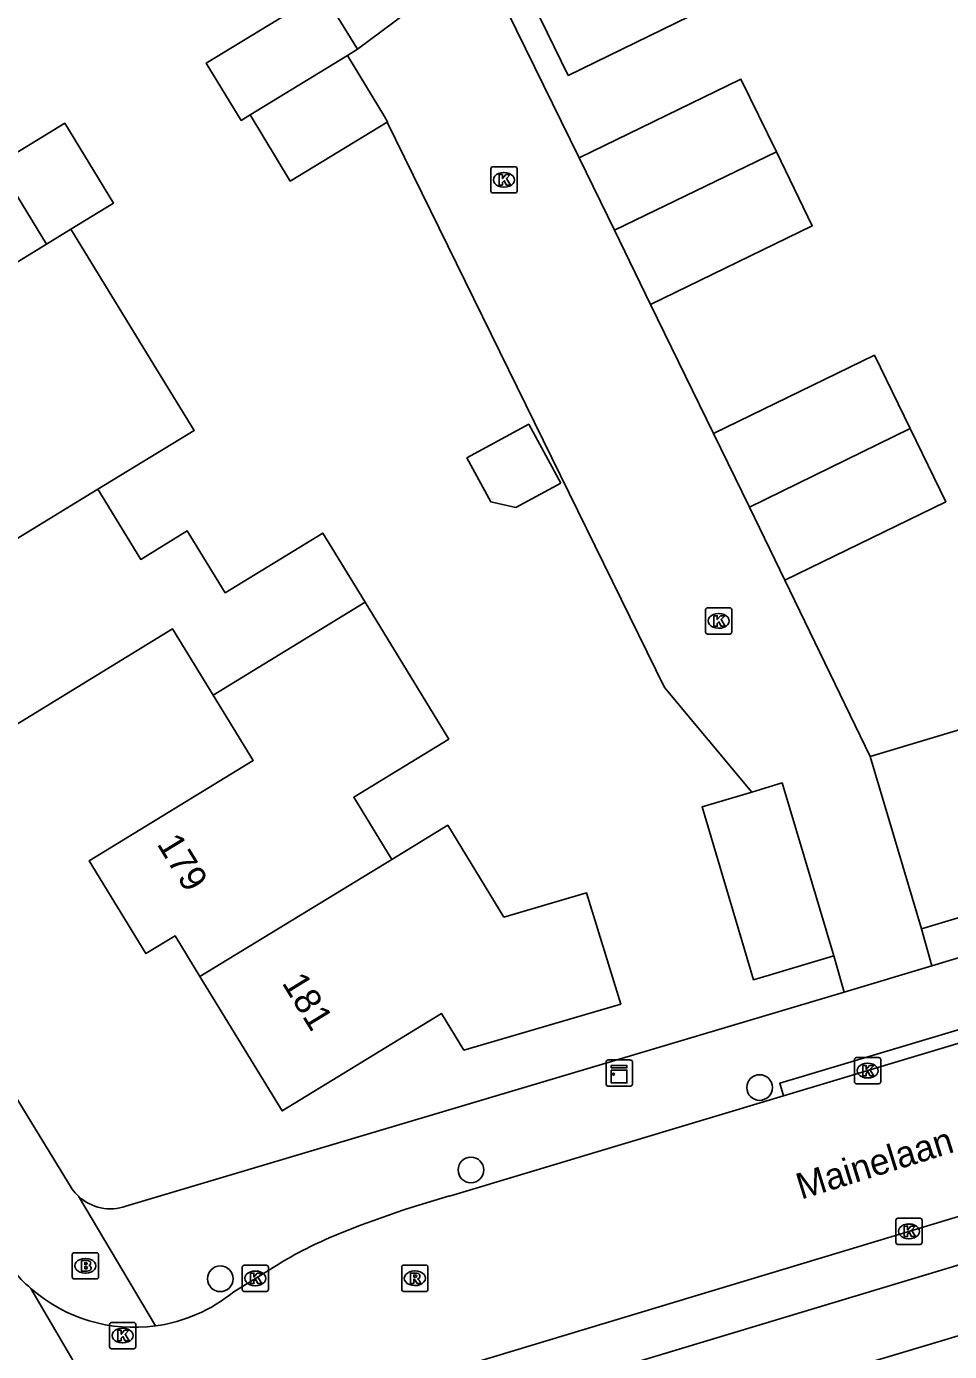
# Model space of a CAD drawing. Extents: x 157767 to 159171, y 387842 to 389425.
# Drawn here: x 158362.4 to 158397.6, y 388551 to 388601.5 of the extents above; entities that cross this region are included whole.
import ezdxf

# ---------------------------------------------------------------- set-up
doc = ezdxf.new("R2010")
doc.units = 0
for name, color, linetype in [('IMGEO_Boom', 7, 'Continuous'), ('IMGEO_Brandkraan', 7, 'Continuous'), ('IMGEO_Kast', 7, 'Continuous'), ('IMGEO_Kolk', 7, 'Continuous'), ('IMGEO_Openbare_ruimte_label', 7, 'Continuous'), ('IMGEO_Pand', 7, 'Continuous'), ('IMGEO_Pand_nummerreeks', 7, 'Continuous'), ('IMGEO_Rijbaan_lokaal_open', 7, 'Continuous'), ('IMGEO_Rioolput', 7, 'Continuous'), ('IMGEO_Voetpad_open', 7, 'Continuous')]:
    doc.layers.add(name, color=color, linetype=linetype)

msp = doc.modelspace()

# ---------------------------------------------------------------- linework, layer by layer
at = {"layer": 'IMGEO_Boom'}
for centre in [(158390.4, 388561.033), (158379.389, 388557.89), (158369.832, 388553.742)]:
    msp.add_circle(centre, 0.489, dxfattribs=at)
at = {"layer": 'IMGEO_Brandkraan'}
for p, q in [((158364.187, 388553.81), (158364.187, 388554.662)), ((158364.262, 388554.736), (158365.114, 388554.736)), ((158365.188, 388554.662), (158365.188, 388553.81)), ((158364.675, 388554.516), (158364.7, 388554.516)), ((158365.114, 388553.736), (158364.262, 388553.736)), ((158364.698, 388553.956), (158364.673, 388553.956))]:
    msp.add_line(p, q, dxfattribs=at)
for points in [[(158364.187, 388553.81), (158364.187, 388554.662)], [(158364.262, 388554.736), (158365.114, 388554.736)], [(158365.188, 388554.662), (158365.188, 388553.81)], [(158364.535, 388554.436), (158364.535, 388554.036), (158364.748, 388554.036)], [(158364.766, 388554.436), (158364.535, 388554.436)], [(158364.714, 388554.355), (158364.66, 388554.355), (158364.66, 388554.279)], [(158364.66, 388554.279), (158364.713, 388554.279)], [(158364.722, 388554.203), (158364.66, 388554.203), (158364.66, 388554.122)], [(158364.66, 388554.122), (158364.722, 388554.122)], [(158365.114, 388553.736), (158364.262, 388553.736)]]:
    msp.add_lwpolyline(points, dxfattribs=at)
for centre, radius, start, end in [((158364.264, 388554.66), 0.0765, 91.552, 178.448), ((158364.264, 388554.66), 0.0765, 91.552, 178.448), ((158365.112, 388554.66), 0.0765, 1.552, 88.448), ((158365.112, 388554.66), 0.0765, 1.552, 88.448), ((158364.715, 388554.317), 0.0379, 267.8285, 90.9355), ((158364.723, 388554.162), 0.0404, 269.8759, 90.5077), ((158364.754, 388554.287), 0.251, 268.6676, 293.5347), ((158364.77, 388554.291), 0.145, 59.4692, 91.5367), ((158364.795, 388554.338), 0.0922, 285.5137, 58.1501), ((158364.8, 388554.146), 0.105, 301.3115, 78.989), ((158364.264, 388553.812), 0.0765, 181.552, 268.448), ((158364.264, 388553.812), 0.0765, 181.552, 268.448), ((158365.112, 388553.812), 0.0765, 271.552, 358.448), ((158365.112, 388553.812), 0.0765, 271.552, 358.448)]:
    msp.add_arc(centre, radius, start, end, dxfattribs=at)
for centre, major_axis, ratio, start_param, end_param in [((158364.674, 388554.236), (-0.387, 0.002), 0.722429, 4.712389, 7.853982), ((158364.699, 388554.236), (-0.39, 0.002), 0.717154, 1.570796, 4.712389)]:
    msp.add_ellipse(centre, major_axis=major_axis, ratio=ratio, start_param=start_param, end_param=end_param, dxfattribs=at)
at = {"layer": 'IMGEO_Kast'}
for p, q in [((158384.547, 388561.157), (158384.547, 388561.998)), ((158384.547, 388561.998), (158384.547, 388561.157)), ((158384.622, 388562.082), (158385.463, 388562.082)), ((158385.463, 388562.082), (158384.622, 388562.082)), ((158385.547, 388562.007), (158385.547, 388561.166)), ((158385.547, 388561.166), (158385.547, 388562.007)), ((158385.472, 388561.082), (158384.631, 388561.082)), ((158384.631, 388561.082), (158385.472, 388561.082))]:
    msp.add_line(p, q, dxfattribs=at)
for points in [[(158384.742, 388561.872), (158385.342, 388561.872), (158385.342, 388561.787), (158384.742, 388561.787), (158384.742, 388561.872)], [(158384.742, 388561.697), (158385.342, 388561.697), (158385.342, 388561.208), (158384.742, 388561.208), (158384.742, 388561.697)]]:
    msp.add_lwpolyline(points, dxfattribs=at)
msp.add_circle((158384.826, 388561.546), 0.0377, dxfattribs=at)
for centre, start, end in [((158384.625, 388562.004), 92.4484, 184.2845), ((158384.625, 388562.004), 92.4484, 184.2845), ((158385.469, 388562.004), 2.4484, 94.2845), ((158385.469, 388562.004), 2.4484, 94.2845), ((158384.625, 388561.16), 182.4484, 274.2845), ((158384.625, 388561.16), 182.4484, 274.2845), ((158385.469, 388561.16), 272.4484, 4.2845), ((158385.469, 388561.16), 272.4484, 4.2845)]:
    msp.add_arc(centre, 0.0779, start, end, dxfattribs=at)
at = {"layer": 'IMGEO_Kolk'}
for p, q in [((158380.15, 388595.208), (158380.15, 388596.06)), ((158380.225, 388596.134), (158381.077, 388596.134)), ((158381.151, 388596.06), (158381.151, 388595.208)), ((158380.638, 388595.914), (158380.663, 388595.914)), ((158381.077, 388595.134), (158380.225, 388595.134)), ((158380.661, 388595.354), (158380.636, 388595.354)), ((158388.414, 388579.32), (158389.266, 388579.32)), ((158388.339, 388578.394), (158388.339, 388579.246)), ((158388.827, 388579.1), (158388.852, 388579.1)), ((158389.34, 388579.246), (158389.34, 388578.394)), ((158389.266, 388578.32), (158388.414, 388578.32)), ((158388.85, 388578.54), (158388.825, 388578.54)), ((158394.092, 388562.176), (158394.944, 388562.176)), ((158394.017, 388561.25), (158394.017, 388562.102)), ((158394.505, 388561.956), (158394.53, 388561.956)), ((158395.018, 388562.102), (158395.018, 388561.25)), ((158394.944, 388561.176), (158394.092, 388561.176)), ((158394.528, 388561.396), (158394.503, 388561.396)), ((158395.597, 388555.124), (158395.597, 388555.976)), ((158395.672, 388556.05), (158396.524, 388556.05)), ((158396.085, 388555.83), (158396.11, 388555.83)), ((158396.598, 388555.976), (158396.598, 388555.124)), ((158396.108, 388555.27), (158396.083, 388555.27)), ((158396.524, 388555.05), (158395.672, 388555.05)), ((158370.667, 388553.331), (158370.667, 388554.183)), ((158370.742, 388554.257), (158371.594, 388554.257)), ((158371.668, 388554.183), (158371.668, 388553.331)), ((158371.155, 388554.037), (158371.18, 388554.037)), ((158371.594, 388553.257), (158370.742, 388553.257)), ((158371.178, 388553.477), (158371.153, 388553.477)), ((158365.683, 388552.077), (158366.535, 388552.077)), ((158365.608, 388551.151), (158365.608, 388552.003)), ((158366.096, 388551.857), (158366.121, 388551.857)), ((158366.609, 388552.003), (158366.609, 388551.151)), ((158366.535, 388551.077), (158365.683, 388551.077)), ((158366.119, 388551.297), (158366.094, 388551.297))]:
    msp.add_line(p, q, dxfattribs=at)
for points in [[(158380.15, 388595.208), (158380.15, 388596.06)], [(158380.225, 388596.134), (158381.077, 388596.134)], [(158381.151, 388596.06), (158381.151, 388595.208)], [(158380.471, 388595.834), (158380.594, 388595.834), (158380.594, 388595.683), (158380.724, 388595.834), (158380.888, 388595.834), (158380.742, 388595.683), (158380.895, 388595.434), (158380.743, 388595.434), (158380.658, 388595.598), (158380.594, 388595.531), (158380.594, 388595.434), (158380.471, 388595.434), (158380.471, 388595.834)], [(158381.077, 388595.134), (158380.225, 388595.134)], [(158388.414, 388579.32), (158389.266, 388579.32)], [(158388.339, 388578.394), (158388.339, 388579.246)], [(158388.66, 388579.02), (158388.783, 388579.02), (158388.783, 388578.869), (158388.913, 388579.02), (158389.077, 388579.02), (158388.931, 388578.869), (158389.084, 388578.62), (158388.932, 388578.62), (158388.847, 388578.784), (158388.783, 388578.717), (158388.783, 388578.62), (158388.66, 388578.62), (158388.66, 388579.02)], [(158389.34, 388579.246), (158389.34, 388578.394)], [(158389.266, 388578.32), (158388.414, 388578.32)], [(158394.092, 388562.176), (158394.944, 388562.176)], [(158394.017, 388561.25), (158394.017, 388562.102)], [(158394.338, 388561.876), (158394.461, 388561.876), (158394.461, 388561.725), (158394.591, 388561.876), (158394.755, 388561.876), (158394.609, 388561.725), (158394.762, 388561.476), (158394.61, 388561.476), (158394.525, 388561.64), (158394.461, 388561.573), (158394.461, 388561.476), (158394.338, 388561.476), (158394.338, 388561.876)], [(158395.018, 388562.102), (158395.018, 388561.25)], [(158394.944, 388561.176), (158394.092, 388561.176)], [(158395.597, 388555.124), (158395.597, 388555.976)], [(158395.672, 388556.05), (158396.524, 388556.05)], [(158395.918, 388555.75), (158396.041, 388555.75), (158396.041, 388555.599), (158396.171, 388555.75), (158396.335, 388555.75), (158396.189, 388555.599), (158396.342, 388555.35), (158396.19, 388555.35), (158396.105, 388555.514), (158396.041, 388555.447), (158396.041, 388555.35), (158395.918, 388555.35), (158395.918, 388555.75)], [(158396.598, 388555.976), (158396.598, 388555.124)], [(158396.524, 388555.05), (158395.672, 388555.05)], [(158370.667, 388553.331), (158370.667, 388554.183)], [(158370.742, 388554.257), (158371.594, 388554.257)], [(158371.668, 388554.183), (158371.668, 388553.331)], [(158370.988, 388553.957), (158371.111, 388553.957), (158371.111, 388553.806), (158371.241, 388553.957), (158371.405, 388553.957), (158371.259, 388553.806), (158371.412, 388553.557), (158371.26, 388553.557), (158371.175, 388553.721), (158371.111, 388553.654), (158371.111, 388553.557), (158370.988, 388553.557), (158370.988, 388553.957)], [(158371.594, 388553.257), (158370.742, 388553.257)], [(158365.683, 388552.077), (158366.535, 388552.077)], [(158365.608, 388551.151), (158365.608, 388552.003)], [(158365.929, 388551.777), (158366.052, 388551.777), (158366.052, 388551.626), (158366.182, 388551.777), (158366.346, 388551.777), (158366.2, 388551.626), (158366.353, 388551.377), (158366.201, 388551.377), (158366.116, 388551.541), (158366.052, 388551.474), (158366.052, 388551.377), (158365.929, 388551.377), (158365.929, 388551.777)], [(158366.609, 388552.003), (158366.609, 388551.151)], [(158366.535, 388551.077), (158365.683, 388551.077)]]:
    msp.add_lwpolyline(points, dxfattribs=at)
for centre, start, end in [((158380.227, 388596.058), 91.552, 178.448), ((158380.227, 388596.058), 91.552, 178.448), ((158381.075, 388596.058), 1.552, 88.448), ((158381.075, 388596.058), 1.552, 88.448), ((158380.227, 388595.21), 181.552, 268.448), ((158380.227, 388595.21), 181.552, 268.448), ((158381.075, 388595.21), 271.552, 358.448), ((158381.075, 388595.21), 271.552, 358.448), ((158388.416, 388579.244), 91.552, 178.448), ((158388.416, 388579.244), 91.552, 178.448), ((158389.264, 388579.244), 1.552, 88.448), ((158389.264, 388579.244), 1.552, 88.448), ((158388.416, 388578.396), 181.552, 268.448), ((158388.416, 388578.396), 181.552, 268.448), ((158389.264, 388578.396), 271.552, 358.448), ((158389.264, 388578.396), 271.552, 358.448), ((158394.094, 388562.1), 91.552, 178.448), ((158394.094, 388562.1), 91.552, 178.448), ((158394.942, 388562.1), 1.552, 88.448), ((158394.942, 388562.1), 1.552, 88.448), ((158394.094, 388561.252), 181.552, 268.448), ((158394.094, 388561.252), 181.552, 268.448), ((158394.942, 388561.252), 271.552, 358.448), ((158394.942, 388561.252), 271.552, 358.448), ((158395.674, 388555.974), 91.552, 178.448), ((158395.674, 388555.974), 91.552, 178.448), ((158396.522, 388555.974), 1.552, 88.448), ((158396.522, 388555.974), 1.552, 88.448), ((158395.674, 388555.126), 181.552, 268.448), ((158395.674, 388555.126), 181.552, 268.448), ((158396.522, 388555.126), 271.552, 358.448), ((158396.522, 388555.126), 271.552, 358.448), ((158370.744, 388554.181), 91.552, 178.448), ((158370.744, 388554.181), 91.552, 178.448), ((158371.592, 388554.181), 1.552, 88.448), ((158371.592, 388554.181), 1.552, 88.448), ((158370.744, 388553.333), 181.552, 268.448), ((158370.744, 388553.333), 181.552, 268.448), ((158371.592, 388553.333), 271.552, 358.448), ((158371.592, 388553.333), 271.552, 358.448), ((158365.685, 388552.001), 91.552, 178.448), ((158365.685, 388552.001), 91.552, 178.448), ((158366.533, 388552.001), 1.552, 88.448), ((158366.533, 388552.001), 1.552, 88.448), ((158365.685, 388551.153), 181.552, 268.448), ((158365.685, 388551.153), 181.552, 268.448), ((158366.533, 388551.153), 271.552, 358.448), ((158366.533, 388551.153), 271.552, 358.448)]:
    msp.add_arc(centre, 0.0765, start, end, dxfattribs=at)
for centre, major_axis, ratio, start_param, end_param in [((158380.637, 388595.634), (-0.387, 0.002), 0.722429, 4.712389, 7.853982), ((158380.662, 388595.634), (-0.39, 0.002), 0.717154, 1.570796, 4.712389), ((158388.826, 388578.82), (-0.387, 0.002), 0.722429, 4.712389, 7.853982), ((158388.851, 388578.82), (-0.39, 0.002), 0.717154, 1.570796, 4.712389), ((158394.504, 388561.676), (-0.387, 0.002), 0.722429, 4.712389, 7.853982), ((158394.529, 388561.676), (-0.39, 0.002), 0.717154, 1.570796, 4.712389), ((158396.084, 388555.55), (-0.387, 0.002), 0.722429, 4.712389, 7.853982), ((158396.109, 388555.55), (-0.39, 0.002), 0.717154, 1.570796, 4.712389), ((158371.154, 388553.757), (-0.387, 0.002), 0.722429, 4.712389, 7.853982), ((158371.179, 388553.757), (-0.39, 0.002), 0.717154, 1.570796, 4.712389), ((158366.095, 388551.577), (-0.387, 0.002), 0.722429, 4.712389, 7.853982), ((158366.12, 388551.577), (-0.39, 0.002), 0.717154, 1.570796, 4.712389)]:
    msp.add_ellipse(centre, major_axis=major_axis, ratio=ratio, start_param=start_param, end_param=end_param, dxfattribs=at)
at = {"layer": 'IMGEO_Pand'}
for points in [[(158383.097, 388599.613), (158382.028, 388601.799), (158380.649, 388604.633), (158386.81, 388607.632), (158388.189, 388604.798), (158389.257, 388602.622), (158383.097, 388599.613)], [(158375.066, 388600.61), (158373.733, 388602.795), (158369.295, 388600.087), (158370.628, 388597.902), (158370.969, 388598.11)], [(158374.677, 388600.373), (158375.066, 388600.61)], [(158374.677, 388600.373), (158370.969, 388598.11)], [(158376.196, 388597.834), (158376.214, 388597.845), (158376.09, 388598.048), (158374.677, 388600.373)], [(158383.519, 388596.472), (158389.688, 388599.475), (158391.041, 388596.696)], [(158370.969, 388598.11), (158372.502, 388595.589), (158376.196, 388597.834)], [(158364.134, 388593.755), (158365.758, 388594.746), (158363.9, 388597.792), (158361.339, 388596.23), (158363.198, 388593.182)], [(158384.862, 388593.712), (158383.519, 388596.472)], [(158391.041, 388596.696), (158384.862, 388593.712)], [(158391.041, 388596.696), (158392.41, 388593.883), (158386.241, 388590.88)], [(158363.198, 388593.182), (158364.134, 388593.755)], [(158365.161, 388583.838), (158368.833, 388586.077), (158367.404, 388588.412), (158364.134, 388593.755)], [(158386.241, 388590.88), (158384.862, 388593.712)], [(158363.198, 388593.182), (158358.343, 388590.21), (158359.898, 388587.669), (158353.639, 388583.838), (158355.842, 388580.237), (158356.914, 388580.893), (158357.843, 388579.375)], [(158388.645, 388585.96), (158394.78, 388588.946), (158396.141, 388586.151)], [(158382.819, 388584.066), (158381.108, 388583.138), (158380.15, 388583.354), (158379.238, 388585.035), (158381.598, 388586.316), (158382.819, 388584.066)], [(158390.012, 388583.152), (158388.645, 388585.96)], [(158396.141, 388586.151), (158390.012, 388583.152)], [(158396.141, 388586.151), (158397.499, 388583.36), (158391.364, 388580.373)], [(158357.843, 388579.375), (158365.161, 388583.838)], [(158365.161, 388583.838), (158366.796, 388581.166), (158368.574, 388582.254), (158370.021, 388579.891), (158373.741, 388582.168), (158375.353, 388579.533)], [(158391.364, 388580.373), (158390.012, 388583.152)], [(158369.556, 388575.987), (158368.005, 388578.521), (158359.911, 388573.567), (158357.711, 388577.161), (158358.793, 388577.823), (158357.843, 388579.375)], [(158369.556, 388575.987), (158375.353, 388579.533)], [(158375.353, 388579.533), (158378.547, 388574.315), (158374.923, 388572.097), (158376.376, 388569.723)], [(158369.057, 388565.267), (158368.107, 388566.819), (158366.995, 388566.139), (158364.831, 388569.675), (158371.079, 388573.499), (158369.556, 388575.987)], [(158394.61, 388573.651), (158397.671, 388574.564), (158401.197, 388575.637), (158401.921, 388573.211), (158398.392, 388572.147), (158399.631, 388567.993), (158396.571, 388567.08)], [(158396.571, 388567.08), (158394.61, 388573.651)], [(158393.225, 388566.049), (158390.172, 388565.138), (158388.205, 388571.733), (158390.097, 388572.298)], [(158390.097, 388572.298), (158391.258, 388572.644), (158393.225, 388566.049)], [(158376.376, 388569.723), (158378.509, 388571.028), (158380.65, 388567.527), (158383.799, 388568.449), (158385.103, 388564.211), (158379.123, 388562.459), (158378.265, 388563.86), (158372.192, 388560.143), (158369.057, 388565.267)], [(158376.376, 388569.723), (158369.057, 388565.267)]]:
    msp.add_lwpolyline(points, dxfattribs=at)
at = {"layer": 'IMGEO_Rijbaan_lokaal_open'}
for points in [[(158383.519, 388596.472), (158379.772, 388604.122), (158375.066, 388600.61)], [(158376.196, 388597.834), (158386.778, 388576.28), (158390.097, 388572.298)], [(158388.645, 388585.96), (158386.241, 388590.88)], [(158394.61, 388573.651), (158391.364, 388580.373)], [(158396.97, 388565.677), (158396.571, 388567.08)], [(158431.637, 388566.269), (158379.572, 388550.566), (158378.817, 388550.361), (158377.881, 388550.068), (158376.801, 388549.653), (158375.805, 388549.204), (158375.1, 388548.843)], [(158393.225, 388566.049), (158393.62, 388564.674)], [(158393.62, 388564.674), (158396.97, 388565.677)], [(158401.563, 388563.789), (158391.312, 388560.716)], [(158378.57, 388556.897), (158391.312, 388560.716)], [(158370.343, 388553.25), (158371.707, 388554.08)], [(158369.677, 388541.312), (158362.609, 388553.369)]]:
    msp.add_lwpolyline(points, dxfattribs=at)
for centre, radius, start, end in [((158388.559, 388520.909), 37.349, 105.5126, 112.9627), ((158379.791, 388541.685), 14.798, 113.0889, 123.1134), ((158366.527, 388557.848), 5.951, 209.231, 228.8222), ((158366.546, 388557.864), 5.975, 228.7803, 277.8345), ((158366.547, 388557.86), 5.972, 277.834, 309.4691)]:
    msp.add_arc(centre, radius, start, end, dxfattribs=at)
at = {"layer": 'IMGEO_Rioolput'}
for p, q in [((158376.75, 388553.336), (158376.75, 388554.188)), ((158376.825, 388554.262), (158377.677, 388554.262)), ((158377.238, 388554.042), (158377.263, 388554.042)), ((158377.751, 388554.188), (158377.751, 388553.336)), ((158377.677, 388553.262), (158376.825, 388553.262)), ((158377.261, 388553.482), (158377.236, 388553.482))]:
    msp.add_line(p, q, dxfattribs=at)
for points in [[(158376.75, 388553.336), (158376.75, 388554.188)], [(158376.825, 388554.262), (158377.677, 388554.262)], [(158377.751, 388554.188), (158377.751, 388553.336)], [(158377.339, 388553.96), (158377.087, 388553.962), (158377.087, 388553.562)], [(158377.087, 388553.562), (158377.211, 388553.562), (158377.211, 388553.724), (158377.222, 388553.724)], [(158377.265, 388553.881), (158377.211, 388553.881), (158377.211, 388553.8)], [(158377.211, 388553.8), (158377.263, 388553.8)], [(158377.269, 388553.695), (158377.34, 388553.562), (158377.48, 388553.562), (158377.415, 388553.688)], [(158377.677, 388553.262), (158376.825, 388553.262)]]:
    msp.add_lwpolyline(points, dxfattribs=at)
for centre, radius, start, end in [((158376.827, 388554.186), 0.0765, 91.552, 178.448), ((158376.827, 388554.186), 0.0765, 91.552, 178.448), ((158377.675, 388554.186), 0.0765, 1.552, 88.448), ((158377.675, 388554.186), 0.0765, 1.552, 88.448), ((158377.221, 388553.671), 0.0533, 26.0293, 88.6989), ((158377.247, 388553.989), 0.19, 274.7715, 282.9687), ((158377.271, 388553.785), 0.0964, 77.0061, 93.1865), ((158377.285, 388553.842), 0.0378, 276.6634, 79.6772), ((158377.338, 388553.85), 0.109, 350.3612, 89.416), ((158377.336, 388553.85), 0.112, 277.5842, 350.9817), ((158377.32, 388553.635), 0.108, 29.5134, 73.7905), ((158376.827, 388553.338), 0.0765, 181.552, 268.448), ((158376.827, 388553.338), 0.0765, 181.552, 268.448), ((158377.675, 388553.338), 0.0765, 271.552, 358.448), ((158377.675, 388553.338), 0.0765, 271.552, 358.448)]:
    msp.add_arc(centre, radius, start, end, dxfattribs=at)
for centre, major_axis, ratio, start_param, end_param in [((158377.237, 388553.762), (-0.387, 0.002), 0.722429, 4.712389, 7.853982), ((158377.262, 388553.762), (-0.39, 0.002), 0.717154, 1.570796, 4.712389)]:
    msp.add_ellipse(centre, major_axis=major_axis, ratio=ratio, start_param=start_param, end_param=end_param, dxfattribs=at)
at = {"layer": 'IMGEO_Voetpad_open'}
for points in [[(158342.902, 388591.935), (158347.878, 388583.804), (158364.182, 388557.163)], [(158396.97, 388565.677), (158400.048, 388566.594), (158406.642, 388568.558)], [(158366.231, 388556.513), (158393.62, 388564.674)], [(158391.312, 388560.716), (158391.165, 388561.193), (158401.416, 388564.266), (158401.563, 388563.789)], [(158429.435, 388563.74), (158378.848, 388548.5)], [(158433.87, 388562.3), (158374.476, 388544.543)], [(158367.361, 388551.944), (158364.421, 388556.888)]]:
    msp.add_lwpolyline(points, dxfattribs=at)
for centre, radius, start, end in [((158365.664, 388558.209), 1.814, 215.2302, 226.757), ((158365.633, 388558.182), 1.773, 226.8723, 289.7176)]:
    msp.add_arc(centre, radius, start, end, dxfattribs=at)

# ---------------------------------------------------------------- texts
at = {"layer": 'IMGEO_Openbare_ruimte_label'}
msp.add_text('Mainelaan', height=1, rotation=17.2754, dxfattribs=at).set_placement((158391.984, 388556.756))
at = {"layer": 'IMGEO_Pand_nummerreeks'}
for s, rotation, p in [('179', 301.4663, (158367.391, 388570.32)), ('181', 301.4594, (158372.161, 388565.02))]:
    msp.add_text(s, height=1, rotation=rotation, dxfattribs=at).set_placement(p)

doc.saveas('drawing.dxf')
